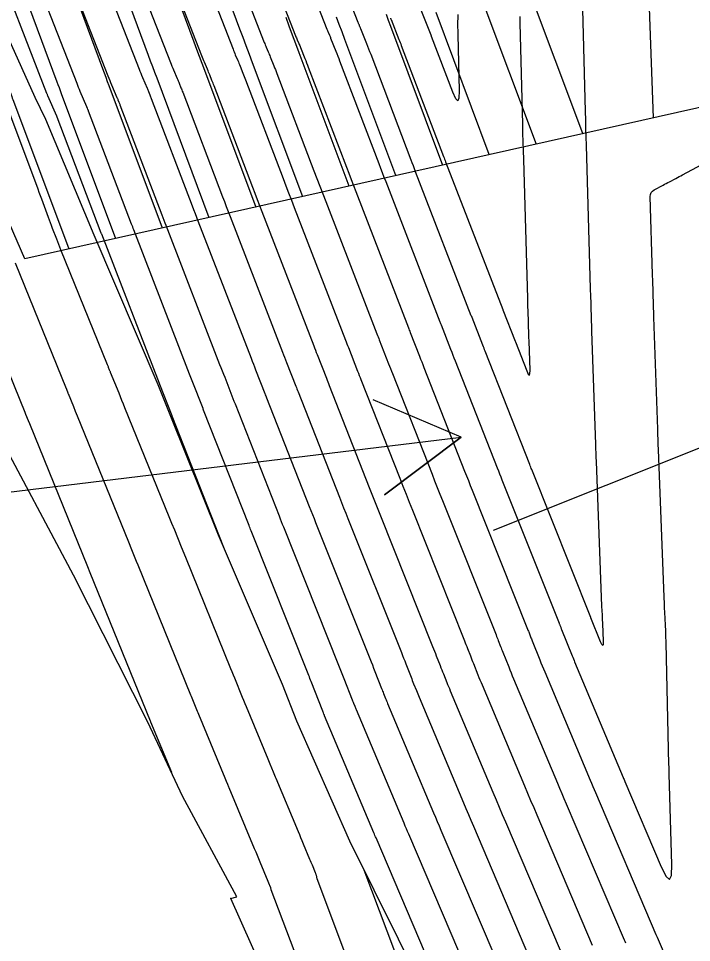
# Model space of a CAD drawing. Extents: x 954385 to 988206, y 1868364 to 1924553.
# Drawn here: x 957827.4 to 957869.5, y 1919393.1 to 1919451 of the extents above; entities that cross this region are included whole.
import ezdxf

# ---------------------------------------------------------------- set-up
doc = ezdxf.new("R2010")
doc.units = 0
for name, color, linetype in [('13', 7, 'Continuous'), ('16', 7, 'Continuous'), ('22', 7, 'Continuous'), ('24', 7, 'Continuous'), ('26', 7, 'Continuous'), ('7', 7, 'Continuous')]:
    doc.layers.add(name, color=color, linetype=linetype)

msp = doc.modelspace()

# ---------------------------------------------------------------- linework, layer by layer
at = {"layer": '13'}
for points in [[(957862.719, 1919451.556), (957862.881, 1919445.145), (957862.895, 1919444.614), (957862.909, 1919444.082), (957862.924, 1919443.55), (957862.939, 1919443.019), (957863.198, 1919434.065), (957863.2, 1919433.989), (957863.202, 1919433.912), (957863.205, 1919433.836), (957863.207, 1919433.759), (957863.258, 1919432.155), (957863.264, 1919431.964), (957863.271, 1919431.773), (957863.277, 1919431.583), (957863.284, 1919431.392), (957863.527, 1919424.289), (957863.536, 1919424.021), (957863.546, 1919423.753), (957863.556, 1919423.486), (957863.566, 1919423.218), (957863.916, 1919414.148), (957863.927, 1919413.876), (957863.938, 1919413.605), (957863.95, 1919413.334), (957863.962, 1919413.062), (957864.014, 1919411.97), (957864.013, 1919411.767), (957863.983, 1919411.693), (957863.926, 1919411.748), (957863.84, 1919411.932), (957863.244, 1919413.417), (957863.239, 1919413.431), (957863.228, 1919413.458), (957859.536, 1919422.714), (957859.506, 1919422.791), (957859.475, 1919422.869), (957859.444, 1919422.946), (957859.414, 1919423.023), (957856.621, 1919430.12), (957856.584, 1919430.216), (957856.546, 1919430.312), (957856.509, 1919430.407), (957856.471, 1919430.503), (957855.793, 1919432.241), (957855.771, 1919432.297), (957855.749, 1919432.353), (957852.261, 1919441.372), (957852.19, 1919441.554), (957852.12, 1919441.737), (957852.05, 1919441.92), (957851.98, 1919442.103), (957849.464, 1919448.708), (957849.4, 1919448.874), (957849.336, 1919449.04), (957849.271, 1919449.206), (957849.205, 1919449.371), (957848.826, 1919450.321), (957848.813, 1919450.354), (957848.799, 1919450.387), (957848.785, 1919450.42), (957848.771, 1919450.453), (957848.714, 1919450.585), (957848.7, 1919450.618), (957848.686, 1919450.651), (957848.673, 1919450.684), (957848.66, 1919450.718), (957845.219, 1919459.54)], [(957843.338, 1919458.92), (957846.699, 1919450.3), (957846.718, 1919450.253), (957846.737, 1919450.206), (957846.756, 1919450.159), (957846.776, 1919450.112), (957846.857, 1919449.926), (957846.877, 1919449.879), (957846.896, 1919449.832), (957846.916, 1919449.785), (957846.935, 1919449.738), (957847.261, 1919448.92), (957847.322, 1919448.768), (957847.381, 1919448.615), (957847.441, 1919448.462), (957847.499, 1919448.309), (957849.95, 1919441.877), (957850.058, 1919441.594), (957850.166, 1919441.312), (957850.274, 1919441.03), (957850.383, 1919440.748), (957853.778, 1919431.972), (957853.797, 1919431.922), (957853.817, 1919431.872), (957853.836, 1919431.822), (957853.855, 1919431.773), (957854.452, 1919430.245), (957854.522, 1919430.066), (957854.592, 1919429.887), (957854.662, 1919429.708), (957854.733, 1919429.529), (957857.372, 1919422.821), (957857.446, 1919422.633), (957857.521, 1919422.444), (957857.596, 1919422.255), (957857.671, 1919422.067), (957861.251, 1919413.091), (957861.263, 1919413.059), (957861.276, 1919413.027), (957861.289, 1919412.994), (957861.301, 1919412.962), (957861.351, 1919412.834), (957861.364, 1919412.802), (957861.377, 1919412.769), (957861.389, 1919412.737), (957861.402, 1919412.705), (957862.066, 1919411.051), (957862.105, 1919410.955), (957862.144, 1919410.859), (957862.183, 1919410.763), (957862.223, 1919410.668), (957865.267, 1919403.435), (957865.294, 1919403.372), (957865.32, 1919403.31), (957865.347, 1919403.247), (957865.373, 1919403.184), (957867.654, 1919397.835), (957867.959, 1919397.222), (957868.171, 1919397.042), (957868.287, 1919397.294), (957868.31, 1919397.979), (957868.151, 1919403.638), (957868.147, 1919403.792), (957868.143, 1919403.945), (957868.139, 1919404.098), (957868.135, 1919404.251), (957867.956, 1919411.863), (957867.952, 1919412.015), (957867.947, 1919412.166), (957867.942, 1919412.317), (957867.935, 1919412.468), (957867.907, 1919413.106), (957867.901, 1919413.241), (957867.895, 1919413.376), (957867.889, 1919413.51), (957867.883, 1919413.645), (957867.858, 1919414.185), (957867.852, 1919414.32), (957867.846, 1919414.455), (957867.84, 1919414.59), (957867.835, 1919414.724), (957867.478, 1919423.969), (957867.466, 1919424.286), (957867.455, 1919424.603), (957867.443, 1919424.92), (957867.432, 1919425.237), (957867.192, 1919432.258), (957867.185, 1919432.44), (957867.179, 1919432.623), (957867.173, 1919432.806), (957867.168, 1919432.989), (957867.116, 1919434.593), (957867.114, 1919434.677), (957867.111, 1919434.762), (957867.109, 1919434.847), (957867.106, 1919434.931), (957866.965, 1919439.812), (957866.977, 1919439.945), (957867.022, 1919440.059), (957867.099, 1919440.155), (957867.209, 1919440.232), (957867.763, 1919440.528), (957867.864, 1919440.582), (957867.964, 1919440.635), (957868.065, 1919440.689), (957868.166, 1919440.742), (957868.569, 1919440.955), (957868.67, 1919441.008), (957868.77, 1919441.062), (957868.871, 1919441.115), (957868.971, 1919441.169), (957880.072, 1919447.108)], [(957841.456, 1919458.299), (957844.738, 1919449.883), (957844.763, 1919449.822), (957844.787, 1919449.761), (957844.812, 1919449.701), (957844.838, 1919449.64), (957844.943, 1919449.398), (957844.968, 1919449.338), (957844.994, 1919449.277), (957845.019, 1919449.216), (957845.043, 1919449.155), (957845.32, 1919448.462), (957845.374, 1919448.326), (957845.427, 1919448.19), (957845.48, 1919448.054), (957845.532, 1919447.917), (957847.92, 1919441.651), (957848.066, 1919441.269), (957848.212, 1919440.887), (957848.358, 1919440.506), (957848.506, 1919440.125), (957851.807, 1919431.591), (957851.834, 1919431.519), (957851.862, 1919431.447), (957851.89, 1919431.376), (957851.918, 1919431.304), (957852.5, 1919429.815), (957852.569, 1919429.639), (957852.638, 1919429.462), (957852.707, 1919429.286), (957852.776, 1919429.109), (957855.33, 1919422.62), (957855.448, 1919422.319), (957855.567, 1919422.019), (957855.686, 1919421.719), (957855.805, 1919421.419), (957859.273, 1919412.723), (957859.298, 1919412.662), (957859.322, 1919412.602), (957859.346, 1919412.541), (957859.369, 1919412.48), (957859.464, 1919412.237), (957859.488, 1919412.176), (957859.512, 1919412.115), (957859.536, 1919412.054), (957859.56, 1919411.994), (957860.037, 1919410.806), (957860.115, 1919410.613), (957860.194, 1919410.42), (957860.273, 1919410.228), (957860.353, 1919410.036), (957863.206, 1919403.257), (957863.288, 1919403.064), (957863.369, 1919402.871), (957863.451, 1919402.677), (957863.533, 1919402.485), (957867.319, 1919393.603), (957867.337, 1919393.561), (957867.356, 1919393.518), (957867.374, 1919393.475), (957867.392, 1919393.432), (957868.75, 1919390.276)], [(957837.606, 1919457.283), (957840.817, 1919449.049), (957840.852, 1919448.96), (957840.888, 1919448.871), (957840.925, 1919448.783), (957840.962, 1919448.695), (957841.114, 1919448.343), (957841.152, 1919448.255), (957841.189, 1919448.167), (957841.225, 1919448.079), (957841.261, 1919447.99), (957841.437, 1919447.548), (957841.478, 1919447.444), (957841.519, 1919447.341), (957841.559, 1919447.237), (957841.599, 1919447.133), (957843.955, 1919440.947), (957844.129, 1919440.492), (957844.303, 1919440.038), (957844.478, 1919439.584), (957844.653, 1919439.13), (957847.864, 1919430.829), (957847.909, 1919430.713), (957847.954, 1919430.598), (957847.999, 1919430.482), (957848.044, 1919430.367), (957848.625, 1919428.878), (957848.677, 1919428.745), (957848.729, 1919428.612), (957848.781, 1919428.48), (957848.833, 1919428.347), (957851.263, 1919422.172), (957851.46, 1919421.671), (957851.658, 1919421.17), (957851.857, 1919420.669), (957852.056, 1919420.168), (957855.319, 1919411.988), (957855.366, 1919411.87), (957855.413, 1919411.752), (957855.459, 1919411.634), (957855.505, 1919411.516), (957855.69, 1919411.042), (957855.736, 1919410.924), (957855.783, 1919410.806), (957855.83, 1919410.688), (957855.877, 1919410.57), (957856.163, 1919409.857), (957856.226, 1919409.699), (957856.291, 1919409.542), (957856.356, 1919409.384), (957856.422, 1919409.227), (957859.084, 1919402.9), (957859.276, 1919402.446), (957859.467, 1919401.992), (957859.66, 1919401.539), (957859.853, 1919401.085), (957863.33, 1919392.927)], [(957839.575, 1919457.679), (957842.778, 1919449.466), (957842.807, 1919449.391), (957842.838, 1919449.316), (957842.869, 1919449.242), (957842.9, 1919449.168), (957843.028, 1919448.871), (957843.06, 1919448.797), (957843.091, 1919448.722), (957843.122, 1919448.648), (957843.152, 1919448.573), (957843.379, 1919448.005), (957843.426, 1919447.885), (957843.473, 1919447.765), (957843.52, 1919447.645), (957843.566, 1919447.525), (957845.89, 1919441.425), (957846.073, 1919440.944), (957846.258, 1919440.463), (957846.442, 1919439.982), (957846.628, 1919439.502), (957849.835, 1919431.21), (957849.872, 1919431.116), (957849.908, 1919431.023), (957849.944, 1919430.929), (957849.981, 1919430.835), (957850.562, 1919429.346), (957850.623, 1919429.192), (957850.683, 1919429.037), (957850.744, 1919428.883), (957850.805, 1919428.728), (957853.288, 1919422.418), (957853.45, 1919422.006), (957853.613, 1919421.594), (957853.776, 1919421.183), (957853.94, 1919420.772), (957857.296, 1919412.356), (957857.332, 1919412.266), (957857.367, 1919412.177), (957857.402, 1919412.087), (957857.437, 1919411.998), (957857.577, 1919411.64), (957857.612, 1919411.55), (957857.647, 1919411.461), (957857.683, 1919411.371), (957857.719, 1919411.282), (957858.092, 1919410.35), (957858.167, 1919410.166), (957858.242, 1919409.981), (957858.318, 1919409.797), (957858.395, 1919409.613), (957861.145, 1919403.078), (957861.282, 1919402.755), (957861.418, 1919402.431), (957861.555, 1919402.108), (957861.693, 1919401.785), (957865.325, 1919393.265), (957865.364, 1919393.172), (957865.404, 1919393.078)], [(957833.588, 1919456.695), (957836.895, 1919448.215), (957836.942, 1919448.098), (957836.989, 1919447.982), (957837.037, 1919447.866), (957837.086, 1919447.75), (957837.324, 1919447.198), (957837.354, 1919447.128), (957837.384, 1919447.057), (957837.413, 1919446.987), (957837.441, 1919446.916), (957837.554, 1919446.633), (957837.583, 1919446.562), (957837.61, 1919446.491), (957837.638, 1919446.42), (957837.665, 1919446.349), (957840.158, 1919439.806), (957840.276, 1919439.497), (957840.394, 1919439.188), (957840.513, 1919438.879), (957840.632, 1919438.571), (957843.921, 1919430.067), (957843.983, 1919429.908), (957844.045, 1919429.748), (957844.107, 1919429.589), (957844.169, 1919429.429), (957844.751, 1919427.94), (957844.785, 1919427.851), (957844.82, 1919427.763), (957844.855, 1919427.674), (957844.89, 1919427.585), (957847.485, 1919420.989), (957847.617, 1919420.654), (957847.749, 1919420.32), (957847.882, 1919419.986), (957848.015, 1919419.652), (957851.365, 1919411.253), (957851.434, 1919411.078), (957851.504, 1919410.902), (957851.573, 1919410.727), (957851.641, 1919410.551), (957851.971, 1919409.706), (957852.012, 1919409.602), (957852.053, 1919409.497), (957852.094, 1919409.393), (957852.136, 1919409.288), (957852.304, 1919408.871), (957852.346, 1919408.767), (957852.388, 1919408.663), (957852.431, 1919408.559), (957852.474, 1919408.456), (957855.256, 1919401.847), (957855.41, 1919401.48), (957855.565, 1919401.114), (957855.72, 1919400.748), (957855.876, 1919400.382), (957859.342, 1919392.251)], [(957861.336, 1919392.589), (957857.909, 1919400.629), (957857.712, 1919401.091), (957857.516, 1919401.553), (957857.321, 1919402.016), (957857.126, 1919402.478), (957854.448, 1919408.841), (957854.393, 1919408.972), (957854.339, 1919409.102), (957854.286, 1919409.233), (957854.233, 1919409.364), (957854.023, 1919409.889), (957853.97, 1919410.02), (957853.918, 1919410.152), (957853.866, 1919410.283), (957853.815, 1919410.415), (957853.573, 1919411.033), (957853.516, 1919411.18), (957853.458, 1919411.327), (957853.4, 1919411.474), (957853.342, 1919411.62), (957850.036, 1919419.91), (957849.87, 1919420.327), (957849.704, 1919420.745), (957849.539, 1919421.162), (957849.374, 1919421.58), (957846.861, 1919427.966), (957846.818, 1919428.077), (957846.774, 1919428.188), (957846.731, 1919428.298), (957846.688, 1919428.409), (957846.107, 1919429.898), (957846.053, 1919430.035), (957845.999, 1919430.173), (957845.946, 1919430.31), (957845.893, 1919430.448), (957842.643, 1919438.85), (957842.495, 1919439.232), (957842.349, 1919439.613), (957842.202, 1919439.995), (957842.057, 1919440.376), (957839.632, 1919446.741), (957839.598, 1919446.829), (957839.565, 1919446.916), (957839.53, 1919447.003), (957839.496, 1919447.09), (957839.357, 1919447.439), (957839.322, 1919447.526), (957839.286, 1919447.612), (957839.25, 1919447.699), (957839.213, 1919447.785), (957839.024, 1919448.223), (957838.981, 1919448.324), (957838.938, 1919448.427), (957838.897, 1919448.529), (957838.856, 1919448.632), (957835.597, 1919456.989)], [(957829.571, 1919456.107), (957832.974, 1919447.381), (957833.031, 1919447.236), (957833.09, 1919447.092), (957833.149, 1919446.948), (957833.21, 1919446.805), (957833.547, 1919446.024), (957833.563, 1919445.986), (957833.579, 1919445.948), (957833.595, 1919445.91), (957833.61, 1919445.871), (957833.672, 1919445.718), (957833.687, 1919445.68), (957833.702, 1919445.642), (957833.717, 1919445.603), (957833.732, 1919445.565), (957836.36, 1919438.664), (957836.423, 1919438.501), (957836.485, 1919438.338), (957836.548, 1919438.175), (957836.611, 1919438.013), (957839.979, 1919429.305), (957840.057, 1919429.102), (957840.136, 1919428.898), (957840.216, 1919428.695), (957840.295, 1919428.492), (957840.876, 1919427.003), (957840.894, 1919426.958), (957840.911, 1919426.913), (957840.929, 1919426.868), (957840.947, 1919426.823), (957843.708, 1919419.806), (957843.774, 1919419.638), (957843.84, 1919419.47), (957843.907, 1919419.302), (957843.973, 1919419.135), (957847.428, 1919410.472), (957847.512, 1919410.262), (957847.595, 1919410.052), (957847.678, 1919409.842), (957847.76, 1919409.632), (957848.283, 1919408.289), (957848.303, 1919408.239), (957848.323, 1919408.188), (957848.343, 1919408.138), (957848.363, 1919408.087), (957848.444, 1919407.885), (957848.465, 1919407.835), (957848.485, 1919407.785), (957848.506, 1919407.734), (957848.527, 1919407.684), (957851.515, 1919400.583), (957851.589, 1919400.409), (957851.662, 1919400.235), (957851.736, 1919400.061), (957851.81, 1919399.888), (957855.482, 1919391.273)], [(957831.579, 1919456.401), (957834.935, 1919447.798), (957834.986, 1919447.667), (957835.039, 1919447.537), (957835.093, 1919447.407), (957835.148, 1919447.278), (957835.436, 1919446.611), (957835.459, 1919446.557), (957835.482, 1919446.503), (957835.504, 1919446.448), (957835.526, 1919446.394), (957835.613, 1919446.176), (957835.635, 1919446.121), (957835.656, 1919446.066), (957835.677, 1919446.012), (957835.698, 1919445.957), (957838.259, 1919439.235), (957838.349, 1919438.999), (957838.44, 1919438.763), (957838.53, 1919438.527), (957838.621, 1919438.292), (957841.95, 1919429.686), (957842.02, 1919429.505), (957842.091, 1919429.323), (957842.161, 1919429.142), (957842.232, 1919428.96), (957842.813, 1919427.471), (957842.84, 1919427.405), (957842.866, 1919427.338), (957842.892, 1919427.271), (957842.918, 1919427.204), (957845.596, 1919420.397), (957845.695, 1919420.146), (957845.795, 1919419.895), (957845.894, 1919419.644), (957845.994, 1919419.393), (957849.388, 1919410.885), (957849.469, 1919410.681), (957849.549, 1919410.477), (957849.63, 1919410.273), (957849.709, 1919410.069), (957850.127, 1919408.998), (957850.158, 1919408.92), (957850.188, 1919408.843), (957850.219, 1919408.765), (957850.25, 1919408.688), (957850.374, 1919408.378), (957850.405, 1919408.301), (957850.437, 1919408.224), (957850.469, 1919408.147), (957850.501, 1919408.07), (957853.385, 1919401.215), (957853.499, 1919400.945), (957853.614, 1919400.674), (957853.728, 1919400.405), (957853.843, 1919400.135), (957857.347, 1919391.913)], [(957840.331, 1919417.618), (957839.932, 1919418.619), (957839.927, 1919418.632), (957837.003, 1919426.061), (957836.999, 1919426.073), (957836.231, 1919428.038), (957836.208, 1919428.1), (957832.589, 1919437.454), (957832.576, 1919437.488), (957832.563, 1919437.523), (957829.798, 1919444.78), (957829.789, 1919444.804), (957829.777, 1919444.832), (957829.77, 1919444.85), (957829.217, 1919446.132), (957829.202, 1919446.167), (957829.188, 1919446.201), (957829.174, 1919446.236), (957829.16, 1919446.27), (957825.553, 1919455.52)], [(957853.642, 1919390.573), (957849.777, 1919399.641), (957849.744, 1919399.718), (957849.711, 1919399.796), (957849.678, 1919399.873), (957849.645, 1919399.951), (957846.553, 1919407.298), (957846.544, 1919407.322), (957846.534, 1919407.345), (957846.524, 1919407.369), (957846.515, 1919407.392), (957846.477, 1919407.486), (957846.468, 1919407.51), (957846.458, 1919407.534), (957846.449, 1919407.557), (957846.44, 1919407.581), (957845.718, 1919409.431), (957845.68, 1919409.529), (957845.641, 1919409.628), (957845.602, 1919409.726), (957845.563, 1919409.825), (957841.953, 1919418.876), (957841.919, 1919418.961), (957841.886, 1919419.045), (957841.852, 1919419.13), (957841.819, 1919419.214), (957838.975, 1919426.442), (957838.957, 1919426.488), (957838.939, 1919426.534), (957838.263, 1919428.265), (957838.222, 1919428.369), (957838.182, 1919428.474), (957838.141, 1919428.578), (957838.101, 1919428.682), (957834.6, 1919437.733), (957834.565, 1919437.823), (957834.53, 1919437.913), (957834.496, 1919438.003), (957834.462, 1919438.094), (957831.765, 1919445.172), (957831.756, 1919445.195), (957831.748, 1919445.217), (957831.739, 1919445.239), (957831.73, 1919445.261), (957831.695, 1919445.349), (957831.686, 1919445.371), (957831.677, 1919445.393), (957831.668, 1919445.415), (957831.659, 1919445.437), (957831.241, 1919446.404), (957831.19, 1919446.525), (957831.139, 1919446.647), (957831.09, 1919446.769), (957831.042, 1919446.891), (957827.562, 1919455.814)], [(957854.897, 1919451.207), (957854.893, 1919450.531), (957854.893, 1919450.389), (957854.894, 1919450.248), (957854.895, 1919450.106), (957854.898, 1919449.965), (957854.988, 1919446.438), (957854.975, 1919445.983), (957854.904, 1919445.818), (957854.776, 1919445.943), (957854.591, 1919446.359), (957853.261, 1919449.849), (957853.254, 1919449.87), (957853.246, 1919449.89), (957853.238, 1919449.91), (957853.23, 1919449.931), (957852.609, 1919451.486)], [(957850.685, 1919450.981), (957850.694, 1919450.961), (957850.702, 1919450.942), (957850.71, 1919450.923), (957850.717, 1919450.903), (957851.217, 1919449.651), (957851.254, 1919449.558), (957851.291, 1919449.465), (957851.327, 1919449.372), (957851.363, 1919449.278), (957854.01, 1919442.329), (957854.042, 1919442.245), (957854.074, 1919442.162), (957854.106, 1919442.078), (957854.138, 1919441.995), (957857.721, 1919432.734), (957857.73, 1919432.71), (957858.491, 1919430.761), (957858.51, 1919430.712), (957859.223, 1919428.9), (957859.321, 1919428.686), (957859.389, 1919428.621), (957859.425, 1919428.707), (957859.43, 1919428.943), (957859.368, 1919430.748), (957859.365, 1919430.836), (957859.362, 1919430.924), (957859.359, 1919431.012), (957859.356, 1919431.1), (957859.305, 1919432.704), (957859.299, 1919432.883), (957859.294, 1919433.063), (957859.289, 1919433.242), (957859.283, 1919433.422), (957859.031, 1919442.145), (957859.015, 1919442.689), (957859, 1919443.232), (957858.986, 1919443.776), (957858.972, 1919444.32), (957858.81, 1919450.69), (957858.806, 1919450.894), (957858.803, 1919451.097)]]:
    msp.add_lwpolyline(points, dxfattribs=at)
at = {"layer": '16'}
for points in [[(957933.04, 1919459.536), (957827.772, 1919435.913), (957823.706, 1919445.249), (957819.016, 1919454.445), (957814.978, 1919463.788), (957811.512, 1919473.259), (957807.305, 1919482.563), (957803.818, 1919492.03), (957800.566, 1919501.549), (957796.957, 1919510.987), (957793.5, 1919520.46), (957791.879, 1919530.345), (957791.541, 1919533.262), (957789.779, 1919540.123), (957786.564, 1919549.65), (957784.448, 1919559.424), (957782.965, 1919569.34)], [(957838.504, 1919457.669), (957841.229, 1919450.327), (957841.426, 1919449.799), (957841.623, 1919449.27), (957841.82, 1919448.741), (957842.018, 1919448.213), (957845.166, 1919439.816)], [(957832.529, 1919456.68), (957835.503, 1919448.668), (957835.636, 1919448.312), (957835.768, 1919447.956), (957835.901, 1919447.6), (957836.034, 1919447.244), (957839.311, 1919438.502)], [(957835.517, 1919457.174), (957838.366, 1919449.498), (957838.531, 1919449.055), (957838.696, 1919448.613), (957838.861, 1919448.171), (957839.026, 1919447.729), (957842.239, 1919439.159)], [(957829.541, 1919456.186), (957832.64, 1919447.838), (957832.741, 1919447.569), (957832.841, 1919447.299), (957832.942, 1919447.03), (957833.042, 1919446.76), (957836.384, 1919437.845)], [(957826.554, 1919455.692), (957829.777, 1919447.009), (957829.845, 1919446.825), (957829.914, 1919446.642), (957829.982, 1919446.459), (957830.051, 1919446.276), (957833.457, 1919437.189)], [(957823.566, 1919455.198), (957826.914, 1919446.179), (957826.95, 1919446.082), (957826.986, 1919445.985), (957827.022, 1919445.888), (957827.059, 1919445.792), (957830.53, 1919436.532)], [(957867.169, 1919444.754), (957866.82, 1919453.962)], [(957862.729, 1919443.757), (957859.261, 1919453.009)], [(957856.402, 1919452.172), (957859.802, 1919443.101)], [(957848.093, 1919440.473), (957844.964, 1919448.82), (957844.757, 1919449.373), (957844.55, 1919449.927), (957844.344, 1919450.481), (957844.138, 1919451.034)], [(957851.02, 1919441.13), (957847.824, 1919449.658), (957847.65, 1919450.121), (957847.477, 1919450.584), (957847.305, 1919451.047)], [(957850.404, 1919451.24), (957850.543, 1919450.868), (957850.683, 1919450.496), (957853.947, 1919441.787)], [(957856.875, 1919442.444), (957853.542, 1919451.334)]]:
    msp.add_lwpolyline(points, dxfattribs=at)
at = {"layer": '22'}
msp.add_lwpolyline([(957852.72, 1919390.223), (957848.138, 1919399.442), (957844.826, 1919406.961), (957843.913, 1919409.252), (957839.904, 1919418.614), (957836.916, 1919426.044), (957836.127, 1919428.027), (957832.115, 1919437.388), (957829.099, 1919444.641), (957828.416, 1919446.025), (957824.225, 1919455.325)], dxfattribs=at)
at = {"layer": '24'}
for points in [[(957852.72, 1919390.223), (957848.138, 1919399.442), (957844.826, 1919406.961), (957843.913, 1919409.252), (957839.904, 1919418.614), (957836.916, 1919426.044), (957836.127, 1919428.027), (957832.115, 1919437.388), (957829.099, 1919444.641), (957828.416, 1919446.025), (957824.225, 1919455.325)], [(957844.033, 1919388.318), (957840.673, 1919395.845), (957840.668, 1919395.853), (957841.059, 1919395.942), (957837.661, 1919402.261), (957835.488, 1919406.898), (957830.831, 1919416.102), (957825.929, 1919425.25), (957820.643, 1919434.313), (957819.847, 1919436.02), (957816.295, 1919443.586), (957810.978, 1919452.642)]]:
    msp.add_lwpolyline(points, dxfattribs=at)
at = {"layer": '26'}
for points in [[(957857.131, 1919418.928), (957892.323, 1919432.961), (957888.608, 1919428.249), (957892.323, 1919432.961), (957886.385, 1919433.823)], [(957807.131, 1919418.928), (957855.115, 1919424.738), (957850.318, 1919421.135), (957855.115, 1919424.738), (957849.596, 1919427.091)]]:
    msp.add_lwpolyline(points, dxfattribs=at)
at = {"layer": '7'}
for points in [[(957848.396, 1919390.965), (957846.1, 1919397.071), (957846.099, 1919397.073), (957846.039, 1919397.299), (957846.028, 1919397.337), (957846.016, 1919397.374), (957846.003, 1919397.41), (957845.989, 1919397.447), (957845.788, 1919397.927), (957845.75, 1919398.019), (957845.712, 1919398.111), (957845.673, 1919398.203), (957845.635, 1919398.295), (957845.234, 1919399.258), (957845.154, 1919399.45), (957845.074, 1919399.641), (957844.995, 1919399.832), (957844.915, 1919400.023), (957843.524, 1919403.356), (957843.482, 1919403.457), (957843.44, 1919403.558), (957843.398, 1919403.659), (957843.356, 1919403.76), (957843.147, 1919404.265), (957843.022, 1919404.568), (957841.665, 1919407.849), (957841.583, 1919408.048), (957841.501, 1919408.247), (957841.42, 1919408.447), (957841.338, 1919408.646), (957841.014, 1919409.444), (957840.932, 1919409.643), (957840.851, 1919409.843), (957840.77, 1919410.042), (957840.689, 1919410.242), (957837.853, 1919417.214), (957837.594, 1919417.851), (957837.162, 1919418.913), (957836.989, 1919419.338), (957836.817, 1919419.763), (957834.048, 1919426.571), (957833.955, 1919426.801), (957833.861, 1919427.03), (957833.768, 1919427.26), (957833.674, 1919427.489), (957833.147, 1919428.785), (957833.131, 1919428.826), (957833.115, 1919428.866), (957833.099, 1919428.907), (957833.084, 1919428.948), (957833.023, 1919429.112), (957833.008, 1919429.152), (957832.992, 1919429.193), (957832.976, 1919429.234), (957832.96, 1919429.274), (957830.031, 1919436.474), (957829.964, 1919436.641), (957829.897, 1919436.809), (957829.832, 1919436.978), (957829.769, 1919437.147), (957829.516, 1919437.823), (957829.453, 1919437.992), (957829.39, 1919438.162), (957829.326, 1919438.331), (957829.263, 1919438.5), (957828.915, 1919439.43), (957828.836, 1919439.641), (957828.757, 1919439.853), (957828.678, 1919440.064), (957828.599, 1919440.276), (957826.703, 1919445.347)], [(957827.161, 1919435.667), (957830.365, 1919427.789), (957830.376, 1919427.764), (957830.386, 1919427.738), (957830.396, 1919427.712), (957830.405, 1919427.687), (957830.444, 1919427.583), (957830.453, 1919427.558), (957830.463, 1919427.532), (957830.473, 1919427.506), (957830.484, 1919427.481), (957830.816, 1919426.663), (957830.934, 1919426.373), (957831.052, 1919426.084), (957834.259, 1919418.198), (957834.456, 1919417.712), (957834.753, 1919416.982), (957834.852, 1919416.739), (957838.157, 1919408.614), (957838.198, 1919408.511), (957838.24, 1919408.409), (957838.282, 1919408.307), (957838.323, 1919408.204), (957838.49, 1919407.795), (957838.532, 1919407.693), (957838.574, 1919407.59), (957838.616, 1919407.488), (957838.658, 1919407.386), (957840.306, 1919403.399), (957840.389, 1919403.2), (957840.471, 1919403.001), (957840.492, 1919402.951), (957840.512, 1919402.901), (957840.533, 1919402.851), (957840.554, 1919402.801), (957842.148, 1919398.982), (957842.237, 1919398.77), (957842.325, 1919398.558), (957842.413, 1919398.346), (957842.502, 1919398.134), (957842.999, 1919396.94), (957843.048, 1919396.823), (957843.149, 1919396.58), (957843.155, 1919396.565), (957843.161, 1919396.549), (957843.166, 1919396.533), (957843.17, 1919396.517), (957843.196, 1919396.421), (957843.196, 1919396.421), (957845.833, 1919389.41)], [(957824.291, 1919434.86), (957827.771, 1919426.304), (957827.779, 1919426.283), (957827.788, 1919426.262), (957827.804, 1919426.219), (957827.812, 1919426.197), (957827.82, 1919426.176), (957827.983, 1919425.777), (957828.056, 1919425.596), (957831.701, 1919416.634), (957831.851, 1919416.264), (957835.625, 1919406.986), (957835.646, 1919406.933), (957835.65, 1919406.923), (957836.955, 1919403.768)], [(957850.96, 1919392.52), (957849.038, 1919397.63)]]:
    msp.add_lwpolyline(points, dxfattribs=at)

doc.saveas('drawing.dxf')
